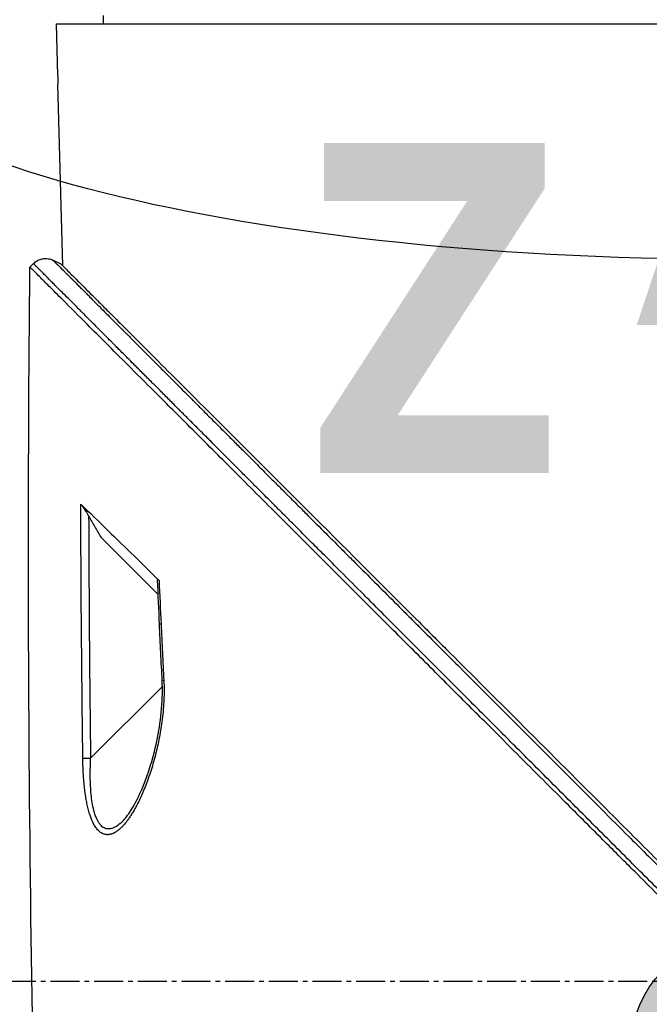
# Model space of a CAD drawing. Header units: millimetres. Extents: x 0 to 4378, y 0 to 2397.
# Tile 474 of 656: x 1460 to 1496, y 1757 to 1814. Entities that reach past the tile are written whole.
import ezdxf

# ---------------------------------------------------------------- set-up
doc = ezdxf.new("R2010")
doc.units = ezdxf.units.MM
doc.header["$LTSCALE"] = 0.2
doc.linetypes.add('CENTER2', pattern=[1.125, 0.75, -0.125, 0.125, -0.125])
for name, color, linetype in [('02_Center Line', 1, 'CENTER2'), ('12_Before Rev.Num.', 5, 'Continuous'), ('13_After Rev.Num.', 6, 'Continuous')]:
    doc.layers.add(name, color=color, linetype=linetype)
doc.layers.add('14_Mark', color=7, linetype='Continuous', true_color=0xe03c31)
doc.styles.add('Rainbow-4.0 Style', font='malgunsl.ttf')
doc.styles.add('Rainbow-5.0 Style', font='malgunsl.ttf')
doc.dimstyles.new('Rainbow-4.0 Style', dxfattribs={"dimtxt": 3.5, "dimasz": 2.5, "dimexe": 1, "dimexo": 1, "dimgap": 1, "dimtad": 1, "dimdsep": 46, "dimtxsty": 'Rainbow-4.0 Style', "dimcen": 0, "dimclrd": 251, "dimclre": 251, "dimclrt": 7, "dimazin": 3, "dimtp": 0.1, "dimtm": 0.1, "dimtfac": 0.61, "dimtmove": 0, "dimatfit": 3, "dimfxl": 1, "dimlwd": -1, "dimlwe": -1, "dimarcsym": 1})

# ---------------------------------------------------------------- blocks, each defined once
blk = doc.blocks.new('*D146')
at = {"color": 251, "linetype": 'ByBlock', "transparency": 16777216}
for p, q in [((1483.192, 1869.115), (1834.854, 1869.115)), ((1829.854, 681.615), (1829.854, 1856.615)), ((1617.144, 669.115), (1834.854, 669.115))]:
    blk.add_line(p, q, dxfattribs=at)
at = {"color": 251, "transparency": 16777216}
for points in [[(1827.77, 1856.615), (1831.937, 1856.615), (1829.854, 1869.115)], [(1827.77, 681.615), (1831.937, 681.615), (1829.854, 669.115)]]:
    blk.add_solid(points, dxfattribs=at)
at = {"layer": 'Defpoints', "color": 0, "transparency": 16777216}
for p in [(1478.192, 1869.115), (1829.854, 1869.115), (1612.144, 669.115)]:
    blk.add_point(p, dxfattribs=at)
at = {"color": 7, "transparency": 16777216, "insert": (1815.753, 1269.115), "char_height": 17.5, "attachment_point": 5, "rotation": 90, "style": 'Rainbow-4.0 Style'}
blk.add_mtext('1200', dxfattribs=at)
blk = doc.blocks.new('Blk$A17R2-5W24F')
for p, q in [((-147.413, 1314.2), (-147.421, 1314.7)), ((-150.145, 1314.2), (-112.7, 1314.2)), ((-150.068, 1311.2), (-150.145, 1314.2)), ((-149.786, 1300.132), (-150.058, 1310.7)), ((-151.69, 1300.055), (-151.483, 1300.263)), ((-151.483, 1300.263), (-151.69, 1300.055)), ((-150.345, 1300.458), (-149.9, 1300.246)), ((-149.9, 1300.012), (-149.9, 1300.012)), ((-149.78, 1299.891), (-149.78, 1299.891)), ((-147.557, 1284.326), (-144.233, 1281.002)), ((-148.163, 1271.476), (-143.987, 1275.651)), ((-146.258, 1267.857), (-146.258, 1267.857))]:
    blk.add_line(p, q)
for centre, major_axis, ratio, start_param, end_param in [((786.043, 1323.15), (811.496, -456.747), 0.999757, 3.698757, 3.701486), ((-143.658, 1279.294), (-0.499, -0.023), 0.017631, 5.662607, 6.283185), ((766.492, 1322.227), (796.62, -443.245), 0.999758, 3.696581, 3.700192), ((-143.499, 1276.007), (-0.499, -0.025), 0.017561, 5.653906, 6.283186), ((-148.153, 1271.485), (-0.5, -0.006), 0.018268, 0.403069, 1.552047)]:
    blk.add_ellipse(centre, major_axis=major_axis, ratio=ratio, start_param=start_param, end_param=end_param)
for points, knots in [([(-150.068, 1311.2), (-150.067, 1311.147), (-150.065, 1311.095), (-150.064, 1311.045), (-150.063, 1310.989), (-150.062, 1310.938), (-150.061, 1310.892), (-150.061, 1310.849), (-150.06, 1310.813), (-150.059, 1310.783), (-150.059, 1310.75), (-150.059, 1310.726), (-150.058, 1310.712), (-150.058, 1310.711), (-150.058, 1310.71), (-150.058, 1310.709), (-150.058, 1310.705), (-150.058, 1310.703), (-150.058, 1310.701), (-150.058, 1310.701), (-150.058, 1310.7), (-150.058, 1310.7), (-150.058, 1310.7), (-150.058, 1310.7), (-150.058, 1310.7)], [-0.15745551, -0.15745551, -0.15745551, -0.15745551, -0.14166037, -0.14166037, -0.14166037, -0.12412855, -0.12412855, -0.12412855, -0.10810103, -0.10810103, -0.10810103, -0.08988289, -0.08988289, -0.08988289, -0.08809408, -0.08809408, -0.08809408, -0.08251287, -0.08251287, -0.08251287, -0.08028472, -0.08028472, -0.08028472, -0.07872826, -0.07872826, -0.07872826, -0.07872826]), ([(-151.481, 1300.261), (-151.451, 1300.294), (-151.417, 1300.324), (-151.381, 1300.352), (-151.378, 1300.354), (-151.374, 1300.356), (-151.371, 1300.359), (-151.331, 1300.389), (-151.288, 1300.416), (-151.242, 1300.44), (-151.196, 1300.464), (-151.148, 1300.485), (-151.098, 1300.502), (-151.062, 1300.515), (-151.024, 1300.525), (-150.986, 1300.533), (-150.972, 1300.536), (-150.959, 1300.539), (-150.945, 1300.541), (-150.905, 1300.548), (-150.865, 1300.552), (-150.825, 1300.554), (-150.813, 1300.555), (-150.8, 1300.555), (-150.787, 1300.556), (-150.735, 1300.556), (-150.682, 1300.553), (-150.631, 1300.545), (-150.58, 1300.538), (-150.53, 1300.526), (-150.482, 1300.512), (-150.439, 1300.498), (-150.397, 1300.482), (-150.358, 1300.464), (-150.353, 1300.462), (-150.349, 1300.46), (-150.345, 1300.458)], [0, 0, 0, 0, 0.1149751, 0.1149751, 0.1149751, 0.125, 0.125, 0.125, 0.25, 0.25, 0.25, 0.375, 0.375, 0.375, 0.4673291, 0.4673291, 0.4673291, 0.5, 0.5, 0.5, 0.5947218, 0.5947218, 0.5947218, 0.625, 0.625, 0.625, 0.75, 0.75, 0.75, 0.875, 0.875, 0.875, 0.9880514, 0.9880514, 0.9880514, 0.9999992, 0.9999992, 0.9999992, 0.9999992]), ([(-111.3, 1259.664), (-111.346, 1259.71), (-111.392, 1259.756), (-111.485, 1259.849), (-111.528, 1259.893), (-111.667, 1260.031), (-111.758, 1260.123), (-112.033, 1260.398), (-112.216, 1260.58), (-112.521, 1260.886), (-112.643, 1261.008), (-113.254, 1261.618), (-113.741, 1262.106), (-114.555, 1262.919), (-114.88, 1263.244), (-115.638, 1264.002), (-116.07, 1264.435), (-117.079, 1265.443), (-117.655, 1266.019), (-118.995, 1267.36), (-119.759, 1268.124), (-121.536, 1269.9), (-122.546, 1270.911), (-124.123, 1272.487), (-124.695, 1273.06), (-125.914, 1274.279), (-126.561, 1274.926), (-127.547, 1275.912), (-127.889, 1276.254), (-129.008, 1277.372), (-129.779, 1278.144), (-131.418, 1279.783), (-132.281, 1280.646), (-134.105, 1282.47), (-135.063, 1283.428), (-136.501, 1284.865), (-136.995, 1285.36), (-138.401, 1286.766), (-139.298, 1287.663), (-140.979, 1289.344), (-141.768, 1290.133), (-143.191, 1291.556), (-143.833, 1292.198), (-144.985, 1293.35), (-145.502, 1293.867), (-146.86, 1295.225), (-147.65, 1296.016), (-148.876, 1297.241), (-149.348, 1297.713), (-150.072, 1298.437), (-150.349, 1298.714), (-150.768, 1299.133), (-150.927, 1299.293), (-151.271, 1299.636), (-151.427, 1299.793), (-151.585, 1299.95), (-151.624, 1299.989), (-151.664, 1300.029), (-151.674, 1300.039), (-151.683, 1300.049), (-151.686, 1300.051), (-151.688, 1300.054), (-151.689, 1300.054), (-151.69, 1300.055), (-151.69, 1300.055), (-151.69, 1300.055), (-151.69, 1300.055), (-151.69, 1300.055)], [-7.729646, -7.729646, -7.729646, -7.729646, -7.7105, -7.7105, -7.690784, -7.690784, -7.652085, -7.652085, -7.574411, -7.574411, -7.52262, -7.52262, -7.315388, -7.315388, -7.177354, -7.177354, -6.993313, -6.993313, -6.748015, -6.748015, -6.420978, -6.420978, -5.985072, -5.985072, -5.73644, -5.73644, -5.452577, -5.452577, -5.301087, -5.301087, -4.95462, -4.95462, -4.558517, -4.558517, -4.106103, -4.106103, -3.864795, -3.864795, -3.410322, -3.410322, -2.984789, -2.984789, -2.612354, -2.612354, -2.286343, -2.286343, -1.715455, -1.715455, -1.286664, -1.286664, -0.965099, -0.965099, -0.723763, -0.723763, -0.361864, -0.361864, -0.180905, -0.180905, -0.090468, -0.090468, -0.045241, -0.045241, -0.022623, -0.022623, -0.011312, -0.011312, -0.000001, -0.000001, -0.000001, -0.000001]), ([(-111.988, 1260.675), (-112.771, 1261.459), (-113.55, 1262.24), (-115.104, 1263.795), (-115.878, 1264.571), (-117.421, 1266.116), (-118.19, 1266.886), (-119.719, 1268.418), (-120.48, 1269.179), (-121.992, 1270.694), (-122.744, 1271.447), (-124.09, 1272.795), (-124.686, 1273.392), (-125.413, 1274.119), (-125.548, 1274.255), (-126.331, 1275.04), (-126.975, 1275.684), (-128.26, 1276.971), (-128.901, 1277.614), (-130.182, 1278.896), (-130.82, 1279.536), (-131.729, 1280.447), (-132.006, 1280.724), (-132.735, 1281.454), (-133.183, 1281.903), (-133.941, 1282.663), (-134.253, 1282.976), (-134.801, 1283.525), (-135.037, 1283.761), (-135.633, 1284.359), (-135.991, 1284.717), (-136.544, 1285.272), (-136.742, 1285.47), (-137.084, 1285.813), (-137.229, 1285.958), (-137.407, 1286.137), (-137.442, 1286.171), (-137.497, 1286.227), (-137.522, 1286.251), (-137.571, 1286.301), (-137.596, 1286.326), (-137.626, 1286.356), (-137.635, 1286.365), (-137.643, 1286.373), (-137.644, 1286.374), (-137.774, 1286.504), (-137.909, 1286.64), (-138.186, 1286.917), (-138.328, 1287.06), (-138.621, 1287.353), (-138.771, 1287.504), (-139.081, 1287.814), (-139.239, 1287.973), (-139.564, 1288.299), (-139.729, 1288.465), (-140.066, 1288.802), (-140.236, 1288.973), (-140.583, 1289.321), (-140.76, 1289.498), (-141.116, 1289.855), (-141.296, 1290.036), (-141.6, 1290.34), (-141.722, 1290.463), (-142.037, 1290.779), (-142.233, 1290.975), (-142.619, 1291.362), (-142.809, 1291.553), (-143.012, 1291.757), (-143.023, 1291.767), (-143.214, 1291.959), (-143.396, 1292.142), (-143.76, 1292.507), (-143.941, 1292.689), (-144.275, 1293.024), (-144.427, 1293.176), (-144.758, 1293.509), (-144.938, 1293.689), (-145.295, 1294.047), (-145.472, 1294.225), (-145.77, 1294.523), (-145.89, 1294.644), (-146.184, 1294.94), (-146.359, 1295.115), (-146.596, 1295.352), (-146.658, 1295.415), (-146.839, 1295.597), (-146.956, 1295.714), (-147.106, 1295.864), (-147.139, 1295.898), (-147.207, 1295.966), (-147.241, 1296), (-147.308, 1296.068), (-147.341, 1296.101), (-147.389, 1296.149), (-147.405, 1296.165), (-147.439, 1296.199), (-147.457, 1296.217), (-147.653, 1296.414), (-147.823, 1296.585), (-148.148, 1296.911), (-148.303, 1297.067), (-148.601, 1297.367), (-148.745, 1297.511), (-149.022, 1297.789), (-149.155, 1297.923), (-149.411, 1298.18), (-149.534, 1298.304), (-149.769, 1298.539), (-149.88, 1298.651), (-150.092, 1298.864), (-150.192, 1298.965), (-150.351, 1299.124), (-150.412, 1299.186), (-150.55, 1299.325), (-150.623, 1299.398), (-150.698, 1299.473), (-150.704, 1299.48), (-150.78, 1299.556), (-150.843, 1299.619), (-150.96, 1299.737), (-151.014, 1299.791), (-151.112, 1299.89), (-151.156, 1299.934), (-151.215, 1299.994), (-151.233, 1300.012), (-151.276, 1300.055), (-151.299, 1300.078), (-151.34, 1300.119), (-151.358, 1300.137), (-151.39, 1300.169), (-151.404, 1300.183), (-151.428, 1300.207), (-151.438, 1300.218), (-151.455, 1300.235), (-151.461, 1300.241), (-151.472, 1300.252), (-151.476, 1300.256), (-151.48, 1300.26), (-151.48, 1300.26), (-151.481, 1300.261)], [0, 0, 0, 0, 0.0414469, 0.0414469, 0.0830494, 0.0830494, 0.1249008, 0.1249008, 0.1668944, 0.1668944, 0.2091227, 0.2091227, 0.2431558, 0.2431558, 0.2509379, 0.2509379, 0.2884331, 0.2884331, 0.3266289, 0.3266289, 0.3655753, 0.3655753, 0.3827867, 0.3827867, 0.4111135, 0.4111135, 0.4312236, 0.4312236, 0.4466558, 0.4466558, 0.4704458, 0.4704458, 0.4838416, 0.4838416, 0.4937454, 0.4937454, 0.4960937, 0.4960937, 0.4975622, 0.4975622, 0.4990924, 0.4990924, 0.4998798, 0.4998798, 0.5, 0.5, 0.515625, 0.515625, 0.530681, 0.530681, 0.5455116, 0.5455116, 0.5601173, 0.5601173, 0.5745008, 0.5745008, 0.5885568, 0.5885568, 0.6024334, 0.6024334, 0.616041, 0.616041, 0.625, 0.625, 0.6389674, 0.6389674, 0.6521907, 0.6521907, 0.6529348, 0.6529348, 0.6653133, 0.6653133, 0.6774557, 0.6774557, 0.6875, 0.6875, 0.6992974, 0.6992974, 0.7108979, 0.7108979, 0.71875, 0.71875, 0.7302216, 0.7302216, 0.734375, 0.734375, 0.7421875, 0.7421875, 0.7443878, 0.7443878, 0.7465782, 0.7465782, 0.7488369, 0.7488369, 0.75, 0.75, 0.7513839, 0.7513839, 0.7649249, 0.7649249, 0.7782838, 0.7782838, 0.7918729, 0.7918729, 0.8057075, 0.8057075, 0.8199553, 0.8199553, 0.8344527, 0.8344527, 0.849373, 0.849373, 0.8597114, 0.8597114, 0.8736746, 0.8736746, 0.875, 0.875, 0.8893851, 0.8893851, 0.9040038, 0.9040038, 0.9189904, 0.9189904, 0.9263298, 0.9263298, 0.937311, 0.937311, 0.9484587, 0.9484587, 0.959783, 0.959783, 0.9713927, 0.9713927, 0.9831792, 0.9831792, 0.9952444, 0.9952444, 1, 1, 1, 1]), ([(-150.345, 1300.458), (-150.345, 1300.458), (-150.342, 1300.456), (-150.337, 1300.45), (-150.332, 1300.445), (-150.323, 1300.436), (-150.312, 1300.425), (-150.301, 1300.414), (-150.288, 1300.401), (-150.272, 1300.385), (-150.272, 1300.385), (-150.271, 1300.384), (-150.271, 1300.384), (-150.255, 1300.368), (-150.236, 1300.348), (-150.214, 1300.326), (-150.192, 1300.305), (-150.168, 1300.28), (-150.14, 1300.253), (-150.133, 1300.245), (-150.125, 1300.237), (-150.117, 1300.23), (-150.113, 1300.225), (-150.108, 1300.22), (-150.103, 1300.215), (-150.088, 1300.2), (-150.072, 1300.185), (-150.056, 1300.168), (-150.026, 1300.138), (-149.993, 1300.105), (-149.957, 1300.069), (-149.902, 1300.013), (-149.84, 1299.952), (-149.772, 1299.883), (-149.748, 1299.86), (-149.724, 1299.835), (-149.699, 1299.81), (-149.656, 1299.767), (-149.611, 1299.721), (-149.563, 1299.673), (-149.557, 1299.667), (-149.551, 1299.662), (-149.546, 1299.656), (-149.504, 1299.615), (-149.461, 1299.572), (-149.417, 1299.527), (-149.395, 1299.505), (-149.373, 1299.483), (-149.351, 1299.461), (-149.35, 1299.46), (-149.349, 1299.459), (-149.348, 1299.458), (-149.341, 1299.451), (-149.333, 1299.443), (-149.325, 1299.435), (-149.317, 1299.427), (-149.309, 1299.419), (-149.301, 1299.411), (-149.292, 1299.401), (-149.283, 1299.393), (-149.278, 1299.387), (-149.262, 1299.372), (-149.249, 1299.358), (-149.233, 1299.343), (-149.225, 1299.335), (-149.217, 1299.326), (-149.208, 1299.318), (-149.187, 1299.296), (-149.165, 1299.274), (-149.142, 1299.251), (-149.093, 1299.202), (-149.04, 1299.149), (-148.983, 1299.092), (-148.926, 1299.034), (-148.864, 1298.972), (-148.797, 1298.906), (-148.731, 1298.839), (-148.66, 1298.767), (-148.583, 1298.691), (-148.508, 1298.615), (-148.427, 1298.534), (-148.34, 1298.447), (-148.318, 1298.425), (-148.295, 1298.402), (-148.273, 1298.379), (-148.186, 1298.292), (-148.093, 1298.199), (-147.995, 1298.101), (-147.949, 1298.055), (-147.903, 1298.008), (-147.854, 1297.96), (-147.802, 1297.907), (-147.747, 1297.853), (-147.692, 1297.797), (-147.61, 1297.715), (-147.525, 1297.629), (-147.436, 1297.54), (-147.321, 1297.425), (-147.201, 1297.304), (-147.074, 1297.177), (-147.052, 1297.155), (-147.03, 1297.134), (-147.009, 1297.112), (-146.977, 1297.08), (-146.944, 1297.048), (-146.912, 1297.015), (-146.818, 1296.921), (-146.721, 1296.823), (-146.62, 1296.723), (-146.57, 1296.672), (-146.519, 1296.621), (-146.467, 1296.569), (-146.446, 1296.548), (-146.425, 1296.527), (-146.404, 1296.506), (-146.399, 1296.5), (-146.394, 1296.495), (-146.388, 1296.49), (-146.38, 1296.481), (-146.368, 1296.47), (-146.357, 1296.459), (-146.345, 1296.447), (-146.333, 1296.435), (-146.324, 1296.426), (-146.316, 1296.417), (-146.31, 1296.411), (-146.309, 1296.41), (-146.29, 1296.391), (-146.267, 1296.368), (-146.239, 1296.341), (-146.212, 1296.313), (-146.18, 1296.281), (-146.144, 1296.245), (-146.119, 1296.22), (-146.092, 1296.193), (-146.063, 1296.164), (-146.049, 1296.15), (-146.035, 1296.136), (-146.02, 1296.121), (-145.974, 1296.074), (-145.923, 1296.023), (-145.867, 1295.967), (-145.81, 1295.91), (-145.748, 1295.848), (-145.681, 1295.781), (-145.613, 1295.713), (-145.539, 1295.639), (-145.46, 1295.56), (-145.38, 1295.479), (-145.294, 1295.393), (-145.202, 1295.301), (-145.166, 1295.265), (-145.13, 1295.229), (-145.093, 1295.192), (-145.072, 1295.17), (-145.05, 1295.148), (-145.028, 1295.126), (-144.948, 1295.046), (-144.864, 1294.962), (-144.776, 1294.874), (-144.663, 1294.761), (-144.543, 1294.64), (-144.416, 1294.513), (-144.288, 1294.385), (-144.153, 1294.249), (-144.01, 1294.106), (-143.977, 1294.073), (-143.944, 1294.04), (-143.91, 1294.006), (-143.874, 1293.97), (-143.837, 1293.933), (-143.8, 1293.896), (-143.652, 1293.748), (-143.498, 1293.593), (-143.335, 1293.43), (-143.21, 1293.305), (-143.081, 1293.175), (-142.946, 1293.04), (-142.792, 1292.885), (-142.631, 1292.724), (-142.463, 1292.556), (-142.379, 1292.472), (-142.294, 1292.387), (-142.207, 1292.299), (-142.163, 1292.256), (-142.119, 1292.211), (-142.075, 1292.167), (-142.058, 1292.151), (-142.042, 1292.134), (-142.025, 1292.118), (-142.02, 1292.112), (-142.014, 1292.106), (-142.008, 1292.1), (-141.997, 1292.089), (-141.983, 1292.075), (-141.97, 1292.062), (-141.958, 1292.05), (-141.948, 1292.04), (-141.942, 1292.035), (-141.926, 1292.018), (-141.924, 1292.016), (-141.915, 1292.007), (-141.854, 1291.946), (-141.788, 1291.88), (-141.717, 1291.809), (-141.638, 1291.73), (-141.553, 1291.644), (-141.461, 1291.553), (-141.458, 1291.549), (-141.454, 1291.545), (-141.45, 1291.541), (-141.352, 1291.443), (-141.246, 1291.337), (-141.133, 1291.224), (-141.018, 1291.109), (-140.896, 1290.986), (-140.765, 1290.855), (-140.633, 1290.722), (-140.492, 1290.581), (-140.342, 1290.431), (-140.187, 1290.276), (-140.023, 1290.112), (-139.849, 1289.938), (-139.678, 1289.766), (-139.497, 1289.585), (-139.307, 1289.394), (-139.113, 1289.2), (-138.908, 1288.995), (-138.693, 1288.78), (-138.485, 1288.572), (-138.268, 1288.354), (-138.041, 1288.126), (-137.915, 1288), (-137.786, 1287.871), (-137.654, 1287.739), (-137.493, 1287.578), (-137.328, 1287.413), (-137.159, 1287.243), (-137.074, 1287.158), (-136.988, 1287.072), (-136.901, 1286.984), (-136.857, 1286.941), (-136.813, 1286.897), (-136.769, 1286.852), (-136.752, 1286.835), (-136.73, 1286.814), (-136.71, 1286.793), (-136.707, 1286.79), (-136.704, 1286.787), (-136.701, 1286.784), (-136.677, 1286.76), (-136.655, 1286.738), (-136.642, 1286.725), (-136.64, 1286.723), (-136.637, 1286.721), (-136.636, 1286.719), (-136.398, 1286.481), (-136.153, 1286.236), (-135.902, 1285.984), (-135.813, 1285.895), (-135.723, 1285.804), (-135.632, 1285.713), (-135.304, 1285.385), (-134.966, 1285.046), (-134.616, 1284.696), (-134.276, 1284.356), (-133.925, 1284.004), (-133.564, 1283.642), (-133.34, 1283.417), (-133.111, 1283.189), (-132.879, 1282.956), (-132.746, 1282.823), (-132.612, 1282.689), (-132.477, 1282.554), (-132.114, 1282.191), (-131.742, 1281.817), (-131.359, 1281.434), (-130.988, 1281.062), (-130.607, 1280.681), (-130.217, 1280.291), (-130.058, 1280.132), (-129.898, 1279.971), (-129.736, 1279.809), (-129.511, 1279.584), (-129.283, 1279.356), (-129.052, 1279.125), (-128.662, 1278.734), (-128.264, 1278.335), (-127.857, 1277.928), (-127.459, 1277.53), (-127.053, 1277.124), (-126.64, 1276.71), (-126.593, 1276.663), (-126.546, 1276.616), (-126.499, 1276.569), (-126.483, 1276.553), (-126.468, 1276.538), (-126.452, 1276.522), (-126.048, 1276.117), (-125.636, 1275.705), (-125.216, 1275.285), (-124.968, 1275.036), (-124.718, 1274.786), (-124.464, 1274.532), (-124.047, 1274.115), (-123.623, 1273.69), (-123.192, 1273.258), (-123.128, 1273.195), (-123.065, 1273.131), (-123.001, 1273.067), (-122.512, 1272.578), (-122.014, 1272.079), (-121.506, 1271.57), (-121.006, 1271.07), (-120.498, 1270.561), (-119.981, 1270.044), (-119.931, 1269.994), (-119.881, 1269.944), (-119.831, 1269.894), (-119.37, 1269.432), (-118.902, 1268.964), (-118.427, 1268.489), (-117.909, 1267.969), (-117.382, 1267.442), (-116.847, 1266.907), (-116.71, 1266.77), (-116.572, 1266.631), (-116.433, 1266.493), (-116.044, 1266.103), (-115.651, 1265.71), (-115.253, 1265.312), (-114.721, 1264.779), (-114.181, 1264.239), (-113.634, 1263.691), (-113.427, 1263.485), (-113.22, 1263.277), (-113.012, 1263.069), (-112.728, 1262.784), (-112.442, 1262.498), (-112.154, 1262.21), (-112.103, 1262.159), (-112.051, 1262.107), (-111.999, 1262.056), (-111.908, 1261.964), (-111.817, 1261.873), (-111.725, 1261.781), (-111.583, 1261.639), (-111.44, 1261.496), (-111.296, 1261.352)], [0, 0, 0, 0, 0.011661, 0.011661, 0.011661, 0.0239333, 0.0239333, 0.0239333, 0.0350821, 0.0350821, 0.0350821, 0.0354059, 0.0354059, 0.0354059, 0.0467022, 0.0467022, 0.0467022, 0.0577534, 0.0577534, 0.0577534, 0.0607503, 0.0607503, 0.0607503, 0.0625, 0.0625, 0.0625, 0.0679972, 0.0679972, 0.0679972, 0.078125, 0.078125, 0.078125, 0.09375, 0.09375, 0.09375, 0.09908, 0.09908, 0.09908, 0.1083025, 0.1083025, 0.1083025, 0.109375, 0.109375, 0.109375, 0.1171875, 0.1171875, 0.1171875, 0.1209386, 0.1209386, 0.1209386, 0.1210938, 0.1210938, 0.1210938, 0.1222584, 0.1222584, 0.1222584, 0.123429, 0.123429, 0.123429, 0.1249139, 0.1249139, 0.1249139, 0.1290167, 0.1290167, 0.1290167, 0.1312453, 0.1312453, 0.1312453, 0.1368168, 0.1368168, 0.1368168, 0.1487201, 0.1487201, 0.1487201, 0.1606847, 0.1606847, 0.1606847, 0.1726306, 0.1726306, 0.1726306, 0.1844657, 0.1844657, 0.1844657, 0.1875, 0.1875, 0.1875, 0.1990051, 0.1990051, 0.1990051, 0.2043629, 0.2043629, 0.2043629, 0.2102046, 0.2102046, 0.2102046, 0.21875, 0.21875, 0.21875, 0.2297866, 0.2297866, 0.2297866, 0.2316491, 0.2316491, 0.2316491, 0.234375, 0.234375, 0.234375, 0.2421875, 0.2421875, 0.2421875, 0.2460938, 0.2460938, 0.2460938, 0.247666, 0.247666, 0.247666, 0.2480469, 0.2480469, 0.2480469, 0.2486974, 0.2486974, 0.2486974, 0.2493816, 0.2493816, 0.2493816, 0.25, 0.25, 0.25, 0.2582373, 0.2582373, 0.2582373, 0.2665183, 0.2665183, 0.2665183, 0.2721341, 0.2721341, 0.2721341, 0.2748552, 0.2748552, 0.2748552, 0.2832604, 0.2832604, 0.2832604, 0.2917918, 0.2917918, 0.2917918, 0.300406, 0.300406, 0.300406, 0.3091533, 0.3091533, 0.3091533, 0.3125, 0.3125, 0.3125, 0.3144351, 0.3144351, 0.3144351, 0.3214271, 0.3214271, 0.3214271, 0.3304153, 0.3304153, 0.3304153, 0.3394323, 0.3394323, 0.3394323, 0.3415145, 0.3415145, 0.3415145, 0.34375, 0.34375, 0.34375, 0.3525944, 0.3525944, 0.3525944, 0.359375, 0.359375, 0.359375, 0.3671875, 0.3671875, 0.3671875, 0.3710937, 0.3710937, 0.3710937, 0.3730469, 0.3730469, 0.3730469, 0.3737652, 0.3737652, 0.3737652, 0.3740234, 0.3740234, 0.3740234, 0.3744853, 0.3744853, 0.3744853, 0.3749146, 0.3749146, 0.3749146, 0.3763397, 0.3763397, 0.3763397, 0.3858084, 0.3858084, 0.3858084, 0.3962934, 0.3962934, 0.3962934, 0.396733, 0.396733, 0.396733, 0.4078902, 0.4078902, 0.4078902, 0.4192071, 0.4192071, 0.4192071, 0.4306891, 0.4306891, 0.4306891, 0.4425915, 0.4425915, 0.4425915, 0.4543333, 0.4543333, 0.4543333, 0.4663363, 0.4663363, 0.4663363, 0.4779481, 0.4779481, 0.4779481, 0.484375, 0.484375, 0.484375, 0.4921875, 0.4921875, 0.4921875, 0.4960937, 0.4960937, 0.4960937, 0.4980469, 0.4980469, 0.4980469, 0.4988177, 0.4988177, 0.4988177, 0.4989313, 0.4989313, 0.4989313, 0.4998287, 0.4998287, 0.4998287, 0.5, 0.5, 0.5, 0.5230626, 0.5230626, 0.5230626, 0.53125, 0.53125, 0.53125, 0.5607345, 0.5607345, 0.5607345, 0.589414, 0.589414, 0.589414, 0.6071965, 0.6071965, 0.6071965, 0.6173194, 0.6173194, 0.6173194, 0.6445007, 0.6445007, 0.6445007, 0.6708755, 0.6708755, 0.6708755, 0.6816182, 0.6816182, 0.6816182, 0.6965258, 0.6965258, 0.6965258, 0.7217089, 0.7217089, 0.7217089, 0.7462989, 0.7462989, 0.7462989, 0.7490766, 0.7490766, 0.7490766, 0.75, 0.75, 0.75, 0.7738919, 0.7738919, 0.7738919, 0.7880059, 0.7880059, 0.7880059, 0.8112513, 0.8112513, 0.8112513, 0.8146629, 0.8146629, 0.8146629, 0.8408928, 0.8408928, 0.8408928, 0.8667147, 0.8667147, 0.8667147, 0.8691987, 0.8691987, 0.8691987, 0.892148, 0.892148, 0.892148, 0.9172113, 0.9172113, 0.9172113, 0.9236579, 0.9236579, 0.9236579, 0.9417606, 0.9417606, 0.9417606, 0.9660294, 0.9660294, 0.9660294, 0.9751912, 0.9751912, 0.9751912, 0.987671, 0.987671, 0.987671, 0.9899061, 0.9899061, 0.9899061, 0.9938528, 0.9938528, 0.9938528, 1, 1, 1, 1]), ([(-149.9, 1300.246), (-149.9, 1300.246), (-149.9, 1300.246), (-149.9, 1300.245), (-149.9, 1300.245), (-149.899, 1300.245), (-149.898, 1300.244), (-149.896, 1300.242), (-149.893, 1300.239), (-149.883, 1300.229), (-149.873, 1300.219), (-149.833, 1300.179), (-149.793, 1300.139), (-149.634, 1299.979), (-149.475, 1299.821), (-149.127, 1299.473), (-148.967, 1299.312), (-148.543, 1298.888), (-148.264, 1298.609), (-147.773, 1298.118), (-147.584, 1297.929), (-147.156, 1297.502), (-146.915, 1297.261), (-146.373, 1296.718), (-146.067, 1296.413), (-144.892, 1295.238), (-143.935, 1294.281), (-141.52, 1291.866), (-139.999, 1290.345), (-136.524, 1286.869), (-134.527, 1284.873), (-131.341, 1281.687), (-130.199, 1280.545), (-128.45, 1278.796), (-127.852, 1278.198), (-125.939, 1276.284), (-124.608, 1274.953), (-121.653, 1271.998), (-120.022, 1270.367), (-117.318, 1267.663), (-116.251, 1266.597), (-114.071, 1264.416), (-112.96, 1263.305), (-111.569, 1261.914), (-111.291, 1261.636), (-110.845, 1261.19), (-110.637, 1260.983), (-110.29, 1260.635), (-110.104, 1260.45), (-109.728, 1260.073), (-109.634, 1259.979), (-109.118, 1259.463), (-108.933, 1259.278), (-108.647, 1258.992), (-108.545, 1258.89), (-108.275, 1258.62), (-108.106, 1258.451), (-107.711, 1258.056), (-107.493, 1257.838), (-106.966, 1257.311), (-106.623, 1256.968), (-104.878, 1255.223), (-103.467, 1253.812), (-101.295, 1251.64), (-100.524, 1250.869), (-98.277, 1248.622), (-96.808, 1247.153), (-94.022, 1244.367), (-92.702, 1243.046), (-90.802, 1241.147), (-90.208, 1240.553), (-88.469, 1238.814), (-87.337, 1237.682), (-85.198, 1235.543), (-84.189, 1234.533), (-82.293, 1232.638), (-81.402, 1231.746), (-79.728, 1230.072), (-78.942, 1229.287), (-77.521, 1227.866), (-76.88, 1227.225), (-75.727, 1226.071), (-75.208, 1225.553), (-74.28, 1224.624), (-73.864, 1224.209), (-72.776, 1223.12), (-72.146, 1222.49), (-71.172, 1221.516), (-70.799, 1221.143), (-70.35, 1220.694), (-70.234, 1220.578), (-69.934, 1220.279), (-69.766, 1220.111), (-69.402, 1219.746), (-69.236, 1219.58), (-69.068, 1219.413), (-69.026, 1219.37), (-68.984, 1219.328), (-68.973, 1219.318), (-68.963, 1219.307), (-68.96, 1219.304), (-68.957, 1219.302), (-68.957, 1219.301), (-68.956, 1219.301), (-68.956, 1219.3), (-68.956, 1219.3), (-68.956, 1219.3), (-68.956, 1219.3)], [0.000001, 0.000001, 0.000001, 0.000001, 0.015698, 0.015698, 0.031818, 0.031818, 0.064059, 0.064059, 0.128532, 0.128532, 0.257452, 0.257452, 0.515099, 0.515099, 1.03173, 1.03173, 1.376496, 1.376496, 1.83577, 1.83577, 2.097678, 2.097678, 2.396491, 2.396491, 2.737987, 2.737987, 3.650672, 3.650672, 4.866181, 4.866181, 6.274758, 6.274758, 7.036133, 7.036133, 7.4269, 7.4269, 8.279336, 8.279336, 9.300988, 9.300988, 9.960545, 9.960545, 10.647335, 10.647335, 10.810675, 10.810675, 10.926622, 10.926622, 11.059277, 11.059277, 11.195672, 11.195672, 11.271859, 11.271859, 11.313665, 11.313665, 11.383447, 11.383447, 11.476764, 11.476764, 11.651474, 11.651474, 12.36503, 12.36503, 12.758964, 12.758964, 13.517543, 13.517543, 14.21455, 14.21455, 14.534408, 14.534408, 15.158677, 15.158677, 15.738265, 15.738265, 16.275772, 16.275772, 16.779025, 16.779025, 17.219639, 17.219639, 17.604979, 17.604979, 17.941891, 17.941891, 18.532236, 18.532236, 18.976724, 18.976724, 19.143573, 19.143573, 19.436376, 19.436376, 19.876729, 19.876729, 20.096755, 20.096755, 20.206847, 20.206847, 20.26187, 20.26187, 20.289371, 20.289371, 20.303115, 20.303115, 20.316506, 20.316506, 20.316506, 20.316506]), ([(-148.73, 1286.259), (-148.721, 1286.25), (-148.709, 1286.237), (-148.683, 1286.205), (-148.667, 1286.184), (-148.618, 1286.118), (-148.579, 1286.06), (-148.455, 1285.872), (-148.363, 1285.723), (-148.275, 1285.57)], [0.00000022, 0.00000022, 0.00000022, 0.00000022, 0.00809349, 0.00809349, 0.01746003, 0.01746003, 0.03766224, 0.03766224, 0.07481585, 0.07481585, 0.07481585, 0.07481585]), ([(-148.613, 1271.476), (-148.631, 1272.839), (-148.647, 1274.201), (-148.661, 1275.564), (-148.697, 1279.129), (-148.721, 1282.694), (-148.73, 1286.259)], [0, 0, 0, 0, 0.2372022, 0.2372022, 0.2372022, 0.8578116, 0.8578116, 0.8578116, 0.8578116]), ([(-148.73, 1286.259), (-148.25, 1285.807), (-147.681, 1285.241), (-146.368, 1283.959), (-145.381, 1283.018), (-144.182, 1281.818)], [0.0000044, 0.0000044, 0.0000044, 0.0000044, 0.3995554, 0.3995554, 0.9019012, 0.9019012, 0.9019012, 0.9019012]), ([(-148.275, 1285.57), (-148.155, 1285.363), (-148.036, 1285.156), (-147.796, 1284.741), (-147.677, 1284.534), (-147.557, 1284.326)], [-0.1435856, -0.1435856, -0.1435856, -0.1435856, -0.0718018, -0.0718018, -0.0000074, -0.0000074, -0.0000074, -0.0000074]), ([(-144.27, 1281.834), (-144.27, 1281.84), (-144.27, 1281.846), (-144.266, 1281.862), (-144.26, 1281.867), (-144.241, 1281.865), (-144.231, 1281.86), (-144.208, 1281.844), (-144.196, 1281.832), (-144.182, 1281.818)], [0.12687277, 0.12687277, 0.12687277, 0.12687277, 0.13542055, 0.13542055, 0.15447385, 0.15447385, 0.16862291, 0.16862291, 0.18264715, 0.18264715, 0.18264715, 0.18264715]), ([(-143.903, 1275.992), (-143.884, 1275.627), (-143.885, 1275.242), (-143.902, 1274.865), (-143.906, 1274.769), (-143.911, 1274.673), (-143.918, 1274.578), (-143.924, 1274.481), (-143.931, 1274.386), (-143.939, 1274.292), (-143.955, 1274.108), (-143.974, 1273.929), (-143.995, 1273.758), (-143.997, 1273.744), (-143.998, 1273.731), (-144, 1273.717), (-144.042, 1273.383), (-144.096, 1273.046), (-144.158, 1272.719), (-144.16, 1272.706), (-144.163, 1272.693), (-144.165, 1272.681), (-144.229, 1272.347), (-144.302, 1272.022), (-144.381, 1271.714), (-144.386, 1271.693), (-144.391, 1271.673), (-144.396, 1271.652), (-144.485, 1271.308), (-144.579, 1270.988), (-144.682, 1270.67), (-144.737, 1270.503), (-144.794, 1270.337), (-144.856, 1270.17), (-144.88, 1270.104), (-144.905, 1270.037), (-144.93, 1269.971), (-144.96, 1269.892), (-144.991, 1269.815), (-145.021, 1269.74), (-145.102, 1269.539), (-145.185, 1269.348), (-145.269, 1269.167), (-145.312, 1269.074), (-145.354, 1268.986), (-145.397, 1268.901), (-145.418, 1268.86), (-145.439, 1268.819), (-145.46, 1268.778), (-145.481, 1268.738), (-145.502, 1268.698), (-145.523, 1268.658), (-145.544, 1268.62), (-145.565, 1268.581), (-145.587, 1268.542), (-145.599, 1268.521), (-145.611, 1268.5), (-145.623, 1268.479), (-145.646, 1268.439), (-145.668, 1268.401), (-145.69, 1268.364), (-145.712, 1268.327), (-145.734, 1268.291), (-145.756, 1268.255), (-145.778, 1268.22), (-145.8, 1268.186), (-145.822, 1268.152), (-145.826, 1268.145), (-145.831, 1268.138), (-145.835, 1268.131), (-145.856, 1268.099), (-145.878, 1268.067), (-145.9, 1268.035), (-145.92, 1268.004), (-145.941, 1267.974), (-145.963, 1267.943), (-145.984, 1267.914), (-146.005, 1267.885), (-146.027, 1267.856), (-146.102, 1267.754), (-146.178, 1267.662), (-146.252, 1267.578), (-146.268, 1267.562), (-146.282, 1267.546), (-146.297, 1267.53), (-146.302, 1267.524), (-146.307, 1267.519), (-146.313, 1267.513), (-146.327, 1267.498), (-146.341, 1267.484), (-146.355, 1267.47), (-146.368, 1267.456), (-146.382, 1267.442), (-146.397, 1267.428), (-146.41, 1267.415), (-146.424, 1267.402), (-146.438, 1267.389), (-146.45, 1267.378), (-146.463, 1267.367), (-146.475, 1267.356), (-146.562, 1267.279), (-146.648, 1267.216), (-146.732, 1267.166), (-146.746, 1267.158), (-146.76, 1267.15), (-146.774, 1267.143), (-146.788, 1267.135), (-146.801, 1267.128), (-146.815, 1267.122), (-146.82, 1267.119), (-146.826, 1267.116), (-146.832, 1267.113), (-146.857, 1267.102), (-146.883, 1267.091), (-146.911, 1267.08), (-146.924, 1267.075), (-146.938, 1267.071), (-146.952, 1267.066), (-146.961, 1267.063), (-146.971, 1267.061), (-146.981, 1267.058), (-147.005, 1267.051), (-147.028, 1267.046), (-147.05, 1267.042), (-147.067, 1267.039), (-147.084, 1267.036), (-147.101, 1267.034), (-147.124, 1267.032), (-147.146, 1267.03), (-147.169, 1267.03), (-147.19, 1267.03), (-147.21, 1267.03), (-147.231, 1267.032), (-147.251, 1267.033), (-147.272, 1267.036), (-147.292, 1267.04), (-147.312, 1267.043), (-147.332, 1267.048), (-147.352, 1267.053), (-147.357, 1267.054), (-147.362, 1267.056), (-147.367, 1267.058), (-147.387, 1267.063), (-147.406, 1267.07), (-147.426, 1267.078), (-147.445, 1267.086), (-147.463, 1267.094), (-147.482, 1267.104), (-147.501, 1267.113), (-147.519, 1267.124), (-147.537, 1267.135), (-147.566, 1267.153), (-147.595, 1267.173), (-147.623, 1267.196), (-147.652, 1267.219), (-147.682, 1267.246), (-147.71, 1267.275), (-147.739, 1267.304), (-147.767, 1267.335), (-147.794, 1267.369), (-147.814, 1267.394), (-147.834, 1267.42), (-147.853, 1267.448), (-147.907, 1267.524), (-147.959, 1267.611), (-148.006, 1267.705), (-148.022, 1267.737), (-148.038, 1267.77), (-148.053, 1267.804), (-148.057, 1267.812), (-148.061, 1267.82), (-148.064, 1267.829), (-148.079, 1267.862), (-148.094, 1267.897), (-148.109, 1267.934), (-148.124, 1267.971), (-148.138, 1268.009), (-148.153, 1268.049), (-148.168, 1268.09), (-148.182, 1268.132), (-148.196, 1268.175), (-148.203, 1268.196), (-148.21, 1268.218), (-148.217, 1268.24), (-148.246, 1268.333), (-148.274, 1268.429), (-148.298, 1268.525), (-148.326, 1268.634), (-148.351, 1268.744), (-148.373, 1268.85), (-148.384, 1268.899), (-148.393, 1268.947), (-148.402, 1268.995), (-148.411, 1269.045), (-148.421, 1269.096), (-148.43, 1269.149), (-148.435, 1269.182), (-148.441, 1269.215), (-148.446, 1269.249), (-148.455, 1269.305), (-148.464, 1269.361), (-148.472, 1269.418), (-148.508, 1269.669), (-148.537, 1269.929), (-148.557, 1270.172), (-148.559, 1270.199), (-148.561, 1270.225), (-148.563, 1270.251), (-148.565, 1270.282), (-148.568, 1270.314), (-148.57, 1270.347), (-148.573, 1270.393), (-148.577, 1270.439), (-148.58, 1270.486), (-148.582, 1270.533), (-148.585, 1270.58), (-148.588, 1270.626), (-148.59, 1270.674), (-148.593, 1270.721), (-148.595, 1270.767), (-148.596, 1270.802), (-148.598, 1270.836), (-148.599, 1270.869), (-148.599, 1270.882), (-148.6, 1270.895), (-148.6, 1270.908), (-148.602, 1270.946), (-148.603, 1270.984), (-148.604, 1271.022), (-148.607, 1271.113), (-148.609, 1271.205), (-148.611, 1271.308), (-148.611, 1271.352), (-148.612, 1271.399), (-148.613, 1271.448), (-148.613, 1271.457), (-148.613, 1271.467), (-148.613, 1271.476)], [0, 0, 0, 0, 0.0606097, 0.0606097, 0.0606097, 0.0760926, 0.0760926, 0.0760926, 0.0917898, 0.0917898, 0.0917898, 0.1225414, 0.1225414, 0.1225414, 0.125, 0.125, 0.125, 0.185671, 0.185671, 0.185671, 0.1880403, 0.1880403, 0.1880403, 0.25, 0.25, 0.25, 0.2541675, 0.2541675, 0.2541675, 0.3239194, 0.3239194, 0.3239194, 0.3605055, 0.3605055, 0.3605055, 0.375, 0.375, 0.375, 0.3920699, 0.3920699, 0.3920699, 0.4375, 0.4375, 0.4375, 0.4610182, 0.4610182, 0.4610182, 0.4724516, 0.4724516, 0.4724516, 0.4836295, 0.4836295, 0.4836295, 0.4943265, 0.4943265, 0.4943265, 0.5, 0.5, 0.5, 0.510606, 0.510606, 0.510606, 0.5212304, 0.5212304, 0.5212304, 0.5317597, 0.5317597, 0.5317597, 0.5339079, 0.5339079, 0.5339079, 0.5439621, 0.5439621, 0.5439621, 0.5534615, 0.5534615, 0.5534615, 0.5625, 0.5625, 0.5625, 0.59375, 0.59375, 0.59375, 0.6000797, 0.6000797, 0.6000797, 0.6024545, 0.6024545, 0.6024545, 0.6086674, 0.6086674, 0.6086674, 0.6147125, 0.6147125, 0.6147125, 0.6203648, 0.6203648, 0.6203648, 0.625, 0.625, 0.625, 0.65625, 0.65625, 0.65625, 0.6616327, 0.6616327, 0.6616327, 0.6670453, 0.6670453, 0.6670453, 0.6693115, 0.6693115, 0.6693115, 0.6795832, 0.6795832, 0.6795832, 0.6843068, 0.6843068, 0.6843068, 0.6875, 0.6875, 0.6875, 0.6949011, 0.6949011, 0.6949011, 0.7005456, 0.7005456, 0.7005456, 0.7082314, 0.7082314, 0.7082314, 0.7154474, 0.7154474, 0.7154474, 0.7225734, 0.7225734, 0.7225734, 0.7295267, 0.7295267, 0.7295267, 0.7312887, 0.7312887, 0.7312887, 0.7379202, 0.7379202, 0.7379202, 0.7441227, 0.7441227, 0.7441227, 0.75, 0.75, 0.75, 0.7591085, 0.7591085, 0.7591085, 0.768686, 0.768686, 0.768686, 0.7781797, 0.7781797, 0.7781797, 0.7850609, 0.7850609, 0.7850609, 0.8042655, 0.8042655, 0.8042655, 0.8108796, 0.8108796, 0.8108796, 0.8125, 0.8125, 0.8125, 0.8190163, 0.8190163, 0.8190163, 0.8256556, 0.8256556, 0.8256556, 0.8325276, 0.8325276, 0.8325276, 0.8359779, 0.8359779, 0.8359779, 0.8506488, 0.8506488, 0.8506488, 0.8673146, 0.8673146, 0.8673146, 0.875, 0.875, 0.875, 0.883205, 0.883205, 0.883205, 0.8882626, 0.8882626, 0.8882626, 0.8966706, 0.8966706, 0.8966706, 0.9334822, 0.9334822, 0.9334822, 0.9375, 0.9375, 0.9375, 0.9423621, 0.9423621, 0.9423621, 0.9492937, 0.9492937, 0.9492937, 0.9562254, 0.9562254, 0.9562254, 0.9633498, 0.9633498, 0.9633498, 0.96875, 0.96875, 0.96875, 0.9708858, 0.9708858, 0.9708858, 0.9771847, 0.9771847, 0.9771847, 0.9922363, 0.9922363, 0.9922363, 0.9987827, 0.9987827, 0.9987827, 1, 1, 1, 1]), ([(-146.258, 1267.857), (-146.093, 1268.031), (-145.922, 1268.264), (-145.55, 1268.87), (-145.351, 1269.269), (-144.89, 1270.359), (-144.646, 1271.095), (-144.191, 1272.918), (-144.008, 1274.069), (-143.983, 1275.481), (-143.986, 1275.732), (-143.998, 1275.982)], [0, 0, 0, 0, 0.1280678, 0.1280678, 0.2960644, 0.2960644, 0.5549879, 0.5549879, 0.9049283, 0.9049283, 0.9799853, 0.9799853, 0.9799853, 0.9799853]), ([(-148.176, 1270.922), (-148.174, 1270.971), (-148.173, 1271.02), (-148.169, 1271.111), (-148.168, 1271.154), (-148.165, 1271.235), (-148.165, 1271.273), (-148.163, 1271.346), (-148.163, 1271.381), (-148.163, 1271.436), (-148.163, 1271.456), (-148.163, 1271.476)], [0, 0, 0, 0, 0.271734, 0.271734, 0.503482, 0.503482, 0.710548, 0.710548, 0.89393, 0.89393, 1, 1, 1, 1]), ([(-146.258, 1267.857), (-146.309, 1267.804), (-146.359, 1267.753), (-146.411, 1267.707), (-146.522, 1267.606), (-146.636, 1267.522), (-146.749, 1267.463), (-146.834, 1267.419), (-146.919, 1267.387), (-147.004, 1267.372), (-147.088, 1267.357), (-147.17, 1267.359), (-147.25, 1267.379), (-147.33, 1267.399), (-147.408, 1267.438), (-147.48, 1267.495), (-147.552, 1267.551), (-147.619, 1267.626), (-147.681, 1267.719), (-147.742, 1267.811), (-147.798, 1267.921), (-147.846, 1268.042), (-147.862, 1268.082), (-147.877, 1268.123), (-147.891, 1268.165), (-147.921, 1268.253), (-147.948, 1268.346), (-147.973, 1268.443), (-148.046, 1268.73), (-148.096, 1269.046), (-148.129, 1269.381), (-148.144, 1269.536), (-148.156, 1269.692), (-148.164, 1269.85), (-148.174, 1270.034), (-148.179, 1270.22), (-148.181, 1270.408), (-148.181, 1270.495), (-148.181, 1270.582), (-148.181, 1270.67), (-148.18, 1270.754), (-148.18, 1270.839), (-148.176, 1270.922)], [0.5829168, 0.5829168, 0.5829168, 0.5829168, 0.6026554, 0.6026554, 0.6026554, 0.6456407, 0.6456407, 0.6456407, 0.6779228, 0.6779228, 0.6779228, 0.7102048, 0.7102048, 0.7102048, 0.7424869, 0.7424869, 0.7424869, 0.7747689, 0.7747689, 0.7747689, 0.8070509, 0.8070509, 0.8070509, 0.8175676, 0.8175676, 0.8175676, 0.839333, 0.839333, 0.839333, 0.903897, 0.903897, 0.903897, 0.9336795, 0.9336795, 0.9336795, 0.9684611, 0.9684611, 0.9684611, 0.9846021, 0.9846021, 0.9846021, 1, 1, 1, 1])]:
    blk.add_open_spline(points, degree=3, knots=knots)
for points in [[(-150.781, 1226.667), (-151.632, 1251.117), (-151.936, 1275.592), (-151.69, 1300.055)], [(-148.275, 1285.57), (-148.261, 1280.872), (-148.223, 1276.174), (-148.163, 1271.476)], [(-144.154, 1279.272), (-144.194, 1280.125), (-144.233, 1280.979), (-144.27, 1281.834)], [(-143.998, 1275.982), (-144.053, 1277.078), (-144.107, 1278.174), (-144.158, 1279.27)]]:
    blk.add_open_spline(points, degree=3)
at = {"layer": '02_Center Line', "ltscale": 11.288275}
blk.add_line((-163.198, 1258.5), (73.444, 1258.5), dxfattribs=at)
blk = doc.blocks.new('A$C19ebd0c3_1234')
for q in [(46.929, -0.778), (54.3, 6.594)]:
    blk.add_line((46.929, 6.594), q)
blk.add_ellipse((0, 0), major_axis=(53.194, 0), ratio=0.263273)
blk = doc.blocks.new('A$C3a293ff3')
at = {"layer": '12_Before Rev.Num.'}
blk.add_hatch(color=256, dxfattribs=at).paths.add_polyline_path([(0, 49.156), (-4.752, 34.9), (4.752, 34.9)])
at = {"layer": '14_Mark'}
h = blk.add_hatch(color=256, dxfattribs=at)
h.dxf.hatch_style = 1
h.paths.add_polyline_path([(5, 0, 1), (-5, 0, 1)])
blk.add_circle((0, 0), 5, dxfattribs=at)
at = {"layer": '12_Before Rev.Num.', "insert": (-20.587, 35.725), "char_height": 16, "attachment_point": 4, "style": 'Rainbow-5.0 Style'}
blk.add_mtext('{\\fMalgun Gothic Semilight|b1|i0|c129|p50;Z}', dxfattribs=at)

msp = doc.modelspace()

# ---------------------------------------------------------------- block references
msp.add_blockref('Blk$A17R2-5W24F', (1612.144, 499.915))
at = {"xscale": 1.2, "yscale": 1.2, "zscale": 1.2}
msp.add_blockref('A$C3a293ff3', (1501.444, 1754.715), dxfattribs=at)
at = {"layer": '13_After Rev.Num.'}
msp.add_blockref('A$C19ebd0c3_1234', (1501.44, 1814.427), dxfattribs=at)

# ---------------------------------------------------------------- dimensions: what is measured, and where the dimension line sits
dim = msp.add_linear_dim(base=(1829.854, 1869.115), p1=(1612.144, 669.115), p2=(1478.192, 1869.115), angle=90, dimstyle='Rainbow-4.0 Style', override={"dimscale": 5})
dim.commit()
dim.dimension.update_dxf_attribs({"geometry": '*D146', "text_midpoint": (1815.753, 1269.115)})

doc.saveas('drawing.dxf')
